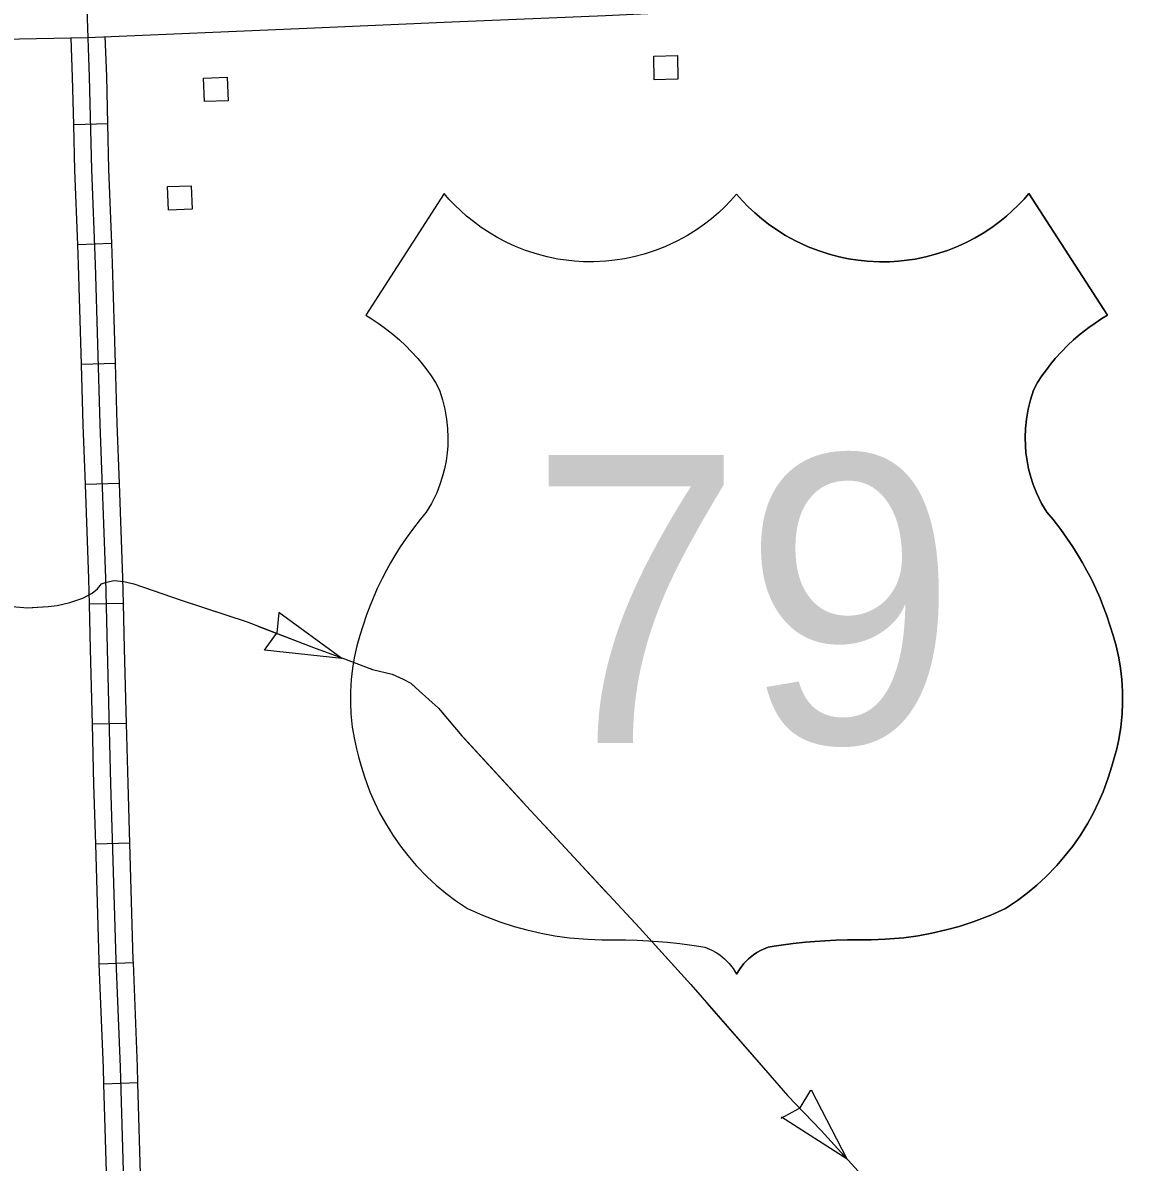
# Model space of a CAD drawing. Extents: x 1084508 to 1142749, y 1057638 to 1093403.
# Drawn here: x 1127942 to 1129472, y 1061065 to 1062639 of the extents above; entities that cross this region are included whole.
import ezdxf

# ---------------------------------------------------------------- set-up
doc = ezdxf.new("R2010")
doc.units = 0
for name, color, linetype in [('Level 15', 7, 'Continuous'), ('Level 22', 7, 'Continuous'), ('Level 32', 7, 'Continuous'), ('Level 43', 7, 'Continuous'), ('Level 56', 7, 'Continuous')]:
    doc.layers.add(name, color=color, linetype=linetype)

msp = doc.modelspace()

# ---------------------------------------------------------------- linework, layer by layer
at = {"layer": 'Level 15'}
for points in [[(1128031.7, 1062618.5), (1128334.3, 1062631.3), (1128534.7, 1062640.1), (1128747, 1062648.9), (1128951.3, 1062658.5), (1129106.5, 1062665.4), (1129361.1, 1062676.1), (1129566.2, 1062684.8), (1129688.8, 1062689.3)], [(1127197.5, 1062596.1), (1127404.8, 1062602.6), (1127567.2, 1062606.1), (1127625.3, 1062608), (1127716.3, 1062610.6), (1127804, 1062612.9), (1127913.8, 1062616.2), (1128031.7, 1062618.5)]]:
    msp.add_lwpolyline(points, dxfattribs=at)
at = {"layer": 'Level 22'}
for points in [[(1128928.3, 1062401.7), (1128920, 1062392.5), (1128912.1, 1062384.4), (1128903.2, 1062375.9), (1128893.5, 1062367.7), (1128884.1, 1062360.4), (1128872.8, 1062352.5), (1128860.6, 1062344.9), (1128846.8, 1062337.3), (1128829.2, 1062329.1), (1128815.7, 1062323.9), (1128800.4, 1062318.9), (1128786.5, 1062315.3), (1128773.6, 1062312.6), (1128760.1, 1062310.6), (1128747.6, 1062309.3), (1128730.5, 1062308.5), (1128716.6, 1062308.6), (1128704.5, 1062309.4), (1128693, 1062310.6), (1128681.4, 1062312.3), (1128666.7, 1062315.3), (1128653.2, 1062318.9), (1128636.6, 1062324.2), (1128622.7, 1062329.8), (1128610, 1062335.6), (1128598.3, 1062341.7), (1128587.6, 1062348), (1128575.5, 1062355.9), (1128564.5, 1062364), (1128555, 1062371.7), (1128547, 1062378.9), (1128538.9, 1062386.7), (1128530.8, 1062395.2), (1128524.3, 1062402.6), (1128415.7, 1062234.6), (1128423.4, 1062230), (1128432.7, 1062223.9), (1128441.4, 1062217.7), (1128453.1, 1062208.6), (1128462.4, 1062200.6), (1128470.7, 1062192.9), (1128479.1, 1062184.3), (1128487.7, 1062174.7), (1128493.9, 1062167.3), (1128500, 1062159.4), (1128506.2, 1062150.8), (1128512.2, 1062141.7), (1128517.8, 1062131), (1128522, 1062117.9), (1128525.2, 1062104.9), (1128527.6, 1062091), (1128528.9, 1062078.2), (1128529.3, 1062065.7), (1128529, 1062054.1), (1128528.3, 1062044.7), (1128526.7, 1062033.3), (1128524.6, 1062022.5), (1128521.6, 1062010.9), (1128518.3, 1062000.7), (1128513.8, 1061989.2), (1128506.8, 1061974.4), (1128499.5, 1061962.8), (1128490.8, 1061952.3), (1128480.2, 1061938.6), (1128471.5, 1061926.6), (1128463.5, 1061914.7), (1128456.1, 1061902.9), (1128449.9, 1061892.4), (1128444.4, 1061882.5), (1128438.3, 1061870.8), (1128431.7, 1061857.1), (1128425.8, 1061843.7), (1128421.7, 1061833.7), (1128416.9, 1061820.9), (1128411.6, 1061805.3), (1128407.4, 1061792.3), (1128403.5, 1061778), (1128399.8, 1061761.5), (1128397.4, 1061746.9), (1128395.7, 1061731.5), (1128394.7, 1061714.8), (1128394.6, 1061699.2), (1128395.3, 1061683.8), (1128397.2, 1061665.7), (1128400, 1061648.7), (1128402.8, 1061635.7), (1128405.7, 1061624.4), (1128409.5, 1061611.6), (1128414.4, 1061595.6), (1128421.6, 1061576.3), (1128427.8, 1061562), (1128435, 1061547.4), (1128442.9, 1061533), (1128453.1, 1061516.5), (1128463.7, 1061501.3), (1128473.9, 1061488.1), (1128485.5, 1061474.6), (1128500.6, 1061459), (1128513.3, 1061447.2), (1128526.4, 1061436.2)], [(1128928.3, 1062401.7), (1128920, 1062392.5), (1128912.1, 1062384.4), (1128903.2, 1062375.9), (1128893.5, 1062367.7), (1128884.1, 1062360.4), (1128872.8, 1062352.5), (1128860.6, 1062344.9), (1128846.8, 1062337.3), (1128829.2, 1062329.1), (1128815.7, 1062323.9), (1128800.4, 1062318.9), (1128786.5, 1062315.3), (1128773.6, 1062312.6), (1128760.1, 1062310.6), (1128747.6, 1062309.3), (1128730.5, 1062308.5), (1128716.6, 1062308.6), (1128704.5, 1062309.4), (1128693, 1062310.6), (1128681.4, 1062312.3), (1128666.7, 1062315.3), (1128653.2, 1062318.9), (1128636.6, 1062324.2), (1128622.7, 1062329.8), (1128610, 1062335.6), (1128598.3, 1062341.7), (1128587.6, 1062348), (1128575.5, 1062355.9), (1128564.5, 1062364), (1128555, 1062371.7), (1128547, 1062378.9), (1128538.9, 1062386.7), (1128530.8, 1062395.2), (1128524.3, 1062402.6), (1128415.7, 1062234.6), (1128423.4, 1062230), (1128432.7, 1062223.9), (1128441.4, 1062217.7), (1128453.1, 1062208.6), (1128462.4, 1062200.6), (1128470.7, 1062192.9), (1128479.1, 1062184.3), (1128487.7, 1062174.7), (1128493.9, 1062167.3), (1128500, 1062159.4), (1128506.2, 1062150.8), (1128512.2, 1062141.7), (1128517.8, 1062131), (1128522, 1062117.9), (1128525.2, 1062104.9), (1128527.6, 1062091), (1128528.9, 1062078.2), (1128529.3, 1062065.7), (1128529, 1062054.1), (1128528.3, 1062044.7), (1128526.7, 1062033.3), (1128524.6, 1062022.5), (1128521.6, 1062010.9), (1128518.3, 1062000.7), (1128513.8, 1061989.2), (1128506.8, 1061974.4), (1128499.5, 1061962.8), (1128490.8, 1061952.3), (1128480.2, 1061938.6), (1128471.5, 1061926.6), (1128463.5, 1061914.7), (1128456.1, 1061902.9), (1128449.9, 1061892.4), (1128444.4, 1061882.5), (1128438.3, 1061870.8), (1128431.7, 1061857.1), (1128425.8, 1061843.7), (1128421.7, 1061833.7), (1128416.9, 1061820.9), (1128411.6, 1061805.3), (1128407.4, 1061792.3), (1128403.5, 1061778), (1128399.8, 1061761.5), (1128397.4, 1061746.9), (1128395.7, 1061731.5), (1128394.7, 1061714.8), (1128394.6, 1061699.2), (1128395.3, 1061683.8), (1128397.2, 1061665.7), (1128400, 1061648.7), (1128402.8, 1061635.7), (1128405.7, 1061624.4), (1128409.5, 1061611.6), (1128414.4, 1061595.6), (1128421.6, 1061576.3), (1128427.8, 1061562), (1128435, 1061547.4), (1128442.9, 1061533), (1128453.1, 1061516.5), (1128463.7, 1061501.3), (1128473.9, 1061488.1), (1128485.5, 1061474.6), (1128500.6, 1061459), (1128513.3, 1061447.2), (1128526.4, 1061436.2)], [(1128928.3, 1062401.7), (1128936.5, 1062392.5), (1128944.4, 1062384.4), (1128953.4, 1062375.9), (1128963.1, 1062367.7), (1128972.4, 1062360.4), (1128983.8, 1062352.5), (1128995.9, 1062344.9), (1129009.8, 1062337.3), (1129027.4, 1062329.1), (1129040.9, 1062323.9), (1129056.1, 1062318.9), (1129070.1, 1062315.3), (1129082.9, 1062312.6), (1129096.5, 1062310.6), (1129109, 1062309.3), (1129126.1, 1062308.5), (1129139.9, 1062308.6), (1129152, 1062309.4), (1129163.5, 1062310.6), (1129175.2, 1062312.3), (1129189.8, 1062315.3), (1129203.4, 1062318.9), (1129219.9, 1062324.2), (1129233.9, 1062329.8), (1129246.6, 1062335.6), (1129258.3, 1062341.7), (1129269, 1062348), (1129281, 1062355.9), (1129292, 1062364), (1129301.5, 1062371.7), (1129309.5, 1062378.9), (1129317.7, 1062386.7), (1129325.7, 1062395.2), (1129332.2, 1062402.6), (1129440.9, 1062234.6), (1129433.1, 1062230), (1129423.9, 1062223.9), (1129415.1, 1062217.7), (1129403.4, 1062208.6), (1129394.1, 1062200.6), (1129385.9, 1062192.9), (1129377.5, 1062184.3), (1129368.8, 1062174.7), (1129362.6, 1062167.3), (1129356.5, 1062159.4), (1129350.3, 1062150.8), (1129344.3, 1062141.7), (1129338.8, 1062131), (1129334.6, 1062117.9), (1129331.3, 1062104.9), (1129329, 1062091), (1129327.7, 1062078.2), (1129327.2, 1062065.7), (1129327.5, 1062054.1), (1129328.3, 1062044.7), (1129329.8, 1062033.3), (1129332, 1062022.5), (1129335, 1062010.9), (1129338.3, 1062000.7), (1129342.7, 1061989.2), (1129349.8, 1061974.4), (1129357, 1061962.8), (1129365.8, 1061952.3), (1129376.4, 1061938.6), (1129385, 1061926.6), (1129393.1, 1061914.7), (1129400.5, 1061902.9), (1129406.7, 1061892.4), (1129412.2, 1061882.5), (1129418.3, 1061870.8), (1129424.9, 1061857.1), (1129430.8, 1061843.7), (1129434.8, 1061833.7), (1129439.6, 1061820.9), (1129444.9, 1061805.3), (1129449.1, 1061792.3), (1129453.1, 1061778), (1129456.7, 1061761.5), (1129459.1, 1061746.9), (1129460.9, 1061731.5), (1129461.9, 1061714.8), (1129462, 1061699.2), (1129461.2, 1061683.8), (1129459.4, 1061665.7), (1129456.6, 1061648.7), (1129453.8, 1061635.7), (1129450.8, 1061624.4), (1129447.1, 1061611.6), (1129442.1, 1061595.6), (1129434.9, 1061576.3), (1129428.7, 1061562), (1129421.6, 1061547.4), (1129413.7, 1061533), (1129403.5, 1061516.5), (1129392.9, 1061501.3), (1129382.7, 1061488.1), (1129371, 1061474.6), (1129356, 1061459), (1129343.3, 1061447.2), (1129330.1, 1061436.2)], [(1129330.1, 1061436.2), (1129343.3, 1061447.2), (1129356, 1061459), (1129371, 1061474.6), (1129382.7, 1061488.1), (1129392.9, 1061501.3), (1129403.5, 1061516.5), (1129413.7, 1061533), (1129421.6, 1061547.4), (1129428.7, 1061562), (1129434.9, 1061576.3), (1129442.1, 1061595.6), (1129447.1, 1061611.6), (1129450.8, 1061624.4), (1129453.8, 1061635.7), (1129456.6, 1061648.7), (1129459.4, 1061665.7), (1129461.2, 1061683.8), (1129462, 1061699.2), (1129461.9, 1061714.8), (1129460.9, 1061731.5), (1129459.1, 1061746.9), (1129456.7, 1061761.5), (1129453.1, 1061778), (1129449.1, 1061792.3), (1129444.9, 1061805.3), (1129439.6, 1061820.9), (1129434.8, 1061833.7), (1129430.8, 1061843.7), (1129424.9, 1061857.1), (1129418.3, 1061870.8), (1129412.2, 1061882.5), (1129406.7, 1061892.4), (1129400.5, 1061902.9), (1129393.1, 1061914.7), (1129385, 1061926.6), (1129376.4, 1061938.6), (1129365.8, 1061952.3), (1129357, 1061962.8), (1129349.8, 1061974.4), (1129342.7, 1061989.2), (1129338.3, 1062000.7), (1129335, 1062010.9), (1129332, 1062022.5), (1129329.8, 1062033.3), (1129328.3, 1062044.7), (1129327.5, 1062054.1), (1129327.2, 1062065.7), (1129327.7, 1062078.2), (1129329, 1062091), (1129331.3, 1062104.9), (1129334.6, 1062117.9), (1129338.8, 1062131), (1129344.3, 1062141.7), (1129350.3, 1062150.8), (1129356.5, 1062159.4), (1129362.6, 1062167.3), (1129368.8, 1062174.7), (1129377.5, 1062184.3), (1129385.9, 1062192.9), (1129394.1, 1062200.6), (1129403.4, 1062208.6), (1129415.1, 1062217.7), (1129423.9, 1062223.9), (1129433.1, 1062230), (1129440.9, 1062234.6), (1129332.2, 1062402.6), (1129325.7, 1062395.2), (1129317.7, 1062386.7), (1129309.5, 1062378.9), (1129301.5, 1062371.7), (1129292, 1062364), (1129281, 1062355.9), (1129269, 1062348), (1129258.3, 1062341.7), (1129246.6, 1062335.6), (1129233.9, 1062329.8), (1129219.9, 1062324.2), (1129203.4, 1062318.9), (1129189.8, 1062315.3), (1129175.2, 1062312.3), (1129163.5, 1062310.6), (1129152, 1062309.4), (1129139.9, 1062308.6), (1129126.1, 1062308.5), (1129109, 1062309.3), (1129096.5, 1062310.6), (1129082.9, 1062312.6), (1129070.1, 1062315.3), (1129056.1, 1062318.9), (1129040.9, 1062323.9), (1129027.4, 1062329.1), (1129009.8, 1062337.3), (1128995.9, 1062344.9), (1128983.8, 1062352.5), (1128972.4, 1062360.4), (1128963.1, 1062367.7), (1128953.4, 1062375.9), (1128944.4, 1062384.4), (1128936.5, 1062392.5), (1128928.3, 1062401.7)], [(1128526.4, 1061436.2), (1128540, 1061425.9), (1128556.4, 1061415.2), (1128577, 1061406), (1128601, 1061396.8), (1128620.7, 1061390.4), (1128638.3, 1061385.5), (1128658.3, 1061380.9), (1128677.1, 1061377.5), (1128697.2, 1061374.7), (1128722.6, 1061372.5), (1128742.1, 1061371.8), (1128758.7, 1061371.9), (1128774.9, 1061371.7), (1128791.1, 1061371.2), (1128806.4, 1061370.5), (1128819.8, 1061369.5), (1128833, 1061368.4), (1128849.9, 1061366.7), (1128866.4, 1061364.6), (1128876.3, 1061363.2), (1128884.5, 1061361.6), (1128894.3, 1061357.5), (1128900, 1061354.4), (1128905, 1061351.1), (1128911.7, 1061345.7), (1128918.2, 1061339.1), (1128923.5, 1061332.3), (1128928.3, 1061324.5)], [(1128526.4, 1061436.2), (1128540, 1061425.9), (1128556.4, 1061415.2), (1128577, 1061406), (1128601, 1061396.8), (1128620.7, 1061390.4), (1128638.3, 1061385.5), (1128658.3, 1061380.9), (1128677.1, 1061377.5), (1128697.2, 1061374.7), (1128722.6, 1061372.5), (1128742.1, 1061371.8), (1128758.7, 1061371.9), (1128774.9, 1061371.7), (1128791.1, 1061371.2), (1128806.4, 1061370.5), (1128819.8, 1061369.5), (1128833, 1061368.4), (1128849.9, 1061366.7), (1128866.4, 1061364.6), (1128876.3, 1061363.2), (1128884.5, 1061361.6), (1128894.3, 1061357.5), (1128900, 1061354.4), (1128905, 1061351.1), (1128911.7, 1061345.7), (1128918.2, 1061339.1), (1128923.5, 1061332.3), (1128928.3, 1061324.5)], [(1129330.1, 1061436.2), (1129316.5, 1061425.9), (1129300.1, 1061415.2), (1129279.6, 1061406), (1129255.5, 1061396.8), (1129235.9, 1061390.4), (1129218.2, 1061385.5), (1129198.2, 1061380.9), (1129179.5, 1061377.5), (1129159.3, 1061374.7), (1129133.9, 1061372.5), (1129114.5, 1061371.8), (1129097.8, 1061371.9), (1129081.7, 1061371.7), (1129065.5, 1061371.2), (1129050.1, 1061370.5), (1129036.7, 1061369.5), (1129023.6, 1061368.4), (1129006.7, 1061366.7), (1128990.2, 1061364.6), (1128980.3, 1061363.2), (1128972.1, 1061361.6), (1128962.2, 1061357.5), (1128956.5, 1061354.4), (1128951.6, 1061351.1), (1128944.8, 1061345.7), (1128938.4, 1061339.1), (1128933.1, 1061332.3), (1128928.3, 1061324.5)], [(1128928.3, 1061324.5), (1128933.1, 1061332.3), (1128938.4, 1061339.1), (1128944.8, 1061345.7), (1128951.6, 1061351.1), (1128956.5, 1061354.4), (1128962.2, 1061357.5), (1128972.1, 1061361.6), (1128980.3, 1061363.2), (1128990.2, 1061364.6), (1129006.7, 1061366.7), (1129023.6, 1061368.4), (1129036.7, 1061369.5), (1129050.1, 1061370.5), (1129065.5, 1061371.2), (1129081.7, 1061371.7), (1129097.8, 1061371.9), (1129114.5, 1061371.8), (1129133.9, 1061372.5), (1129159.3, 1061374.7), (1129179.5, 1061377.5), (1129198.2, 1061380.9), (1129218.2, 1061385.5), (1129235.9, 1061390.4), (1129255.5, 1061396.8), (1129279.6, 1061406), (1129300.1, 1061415.2), (1129316.5, 1061425.9), (1129330.1, 1061436.2)]]:
    msp.add_lwpolyline(points, dxfattribs=at)
at = {"layer": 'Level 32'}
for p, q in [((1128059.2, 1062499), (1128012.1, 1062497.9)), ((1128064.6, 1062333.7), (1128017.6, 1062331.9)), ((1128069.9, 1062167.9), (1128022.8, 1062166.5)), ((1128075.4, 1062002.4), (1128028.3, 1062000.7)), ((1128080.9, 1061836.4), (1128033.8, 1061835.4)), ((1128085, 1061670.8), (1128037.9, 1061669.6)), ((1128089.6, 1061505.2), (1128042.6, 1061503.8)), ((1128094.6, 1061339.8), (1128047.5, 1061338)), ((1128100.8, 1061174), (1128053.8, 1061172.6))]:
    msp.add_line(p, q, dxfattribs=at)
for points in [[(1128082.8, 1061007.6), (1128081.4, 1061036.6), (1128076.6, 1061195.7), (1128070.9, 1061343.5), (1128063.6, 1061587.2), (1128058.7, 1061773.7), (1128056.6, 1061871.2), (1128048.8, 1062084.2), (1128042.2, 1062305.1), (1128037.2, 1062435.8), (1128034.1, 1062564), (1128030.9, 1062657.8)], [(1128012.1, 1062497.9), (1128010.6, 1062563.4), (1128008.7, 1062618.1)], [(1128059.2, 1062499), (1128057.7, 1062564.7), (1128055.8, 1062619.6)], [(1128017.6, 1062331.9), (1128013.6, 1062435.1), (1128012.1, 1062497.9)], [(1128064.6, 1062333.7), (1128060.7, 1062436.5), (1128059.2, 1062499)], [(1128022.8, 1062166.5), (1128018.7, 1062304.3), (1128017.6, 1062331.9)], [(1128069.9, 1062167.9), (1128065.7, 1062306), (1128064.6, 1062333.7)], [(1128028.3, 1062000.7), (1128025.3, 1062083.4), (1128022.8, 1062166.5)], [(1128075.4, 1062002.4), (1128072.3, 1062085), (1128069.9, 1062167.9)], [(1128033.8, 1061835.4), (1128033.1, 1061870.5), (1128028.3, 1062000.7)], [(1128080.9, 1061836.4), (1128080.1, 1061871.8), (1128075.4, 1062002.4)], [(1128037.9, 1061669.6), (1128035.2, 1061773.2), (1128033.8, 1061835.4)], [(1128085, 1061670.8), (1128082.2, 1061774.3), (1128080.9, 1061836.4)], [(1128042.6, 1061503.8), (1128040.1, 1061586.5), (1128037.9, 1061669.6)], [(1128089.6, 1061505.2), (1128087.2, 1061587.8), (1128085, 1061670.8)], [(1128047.5, 1061338), (1128047.3, 1061342.7), (1128042.6, 1061503.8)], [(1128094.6, 1061339.8), (1128094.4, 1061344.3), (1128089.6, 1061505.2)], [(1128053.8, 1061172.6), (1128053.1, 1061194.9), (1128047.5, 1061338)], [(1128100.8, 1061174), (1128100.2, 1061196.5), (1128094.6, 1061339.8)], [(1128058.1, 1061030.2), (1128057.9, 1061035.7), (1128053.8, 1061172.6)], [(1128105.1, 1061032.2), (1128100.8, 1061174)]]:
    msp.add_lwpolyline(points, dxfattribs=at)
at = {"layer": 'Level 43'}
for p, q in [((1128295.8, 1061823.9), (1128292.7, 1061795.4)), ((1128382.7, 1061760.3), (1128295.8, 1061823.9)), ((1128275.6, 1061772), (1128292.6, 1061795.1)), ((1128382.7, 1061760.3), (1128275.6, 1061772)), ((1129030.4, 1061164), (1129015.6, 1061139.5)), ((1129081.3, 1061068.6), (1129031.9, 1061164.3)), ((1128990.2, 1061125.4), (1129015.3, 1061139.2)), ((1129081.3, 1061068.6), (1128990.6, 1061126.8))]:
    msp.add_line(p, q, dxfattribs=at)
for points in [[(1127921.1, 1061832.5), (1127948.7, 1061830.5), (1127977, 1061832.1), (1127989.2, 1061833.5), (1128006.6, 1061837.7), (1128024.7, 1061843.7), (1128037.8, 1061850.9), (1128044.8, 1061856.5), (1128050.7, 1061863.4), (1128057.6, 1061866), (1128067.8, 1061868.3), (1128081.3, 1061866.7), (1128095.1, 1061863.4), (1128160.5, 1061841), (1128251.9, 1061811.1), (1128343.4, 1061775.6), (1128382.5, 1061761.4), (1128425.2, 1061745.3), (1128452.5, 1061738.7), (1128467.7, 1061732.1), (1128477.9, 1061726.5), (1128489.7, 1061715.7)], [(1127954.8, 1061830.8), (1127977, 1061832.1), (1127989.2, 1061833.5), (1128006.6, 1061837.7), (1128024.7, 1061843.7), (1128033.5, 1061848.5)], [(1128109.9, 1061858.3), (1128160.5, 1061841), (1128227.8, 1061819)], [(1128266.8, 1061805.3), (1128343.4, 1061775.6), (1128382.5, 1061761.4), (1128383.1, 1061761.2)], [(1128421.8, 1061746.6), (1128425.2, 1061745.3), (1128452.5, 1061738.7), (1128467.7, 1061732.1), (1128477.9, 1061726.5), (1128479.5, 1061725)], [(1128479.5, 1061725), (1128489.7, 1061715.7), (1128516.3, 1061691.7), (1128524.4, 1061682.1)], [(1128489.7, 1061715.7), (1128516.3, 1061691.7), (1128548.6, 1061653.8), (1128643.6, 1061550.5), (1128794.2, 1061388.3), (1128864.9, 1061310), (1128965.5, 1061194.9), (1128998.8, 1061156.7), (1129045.1, 1061108.4), (1129152, 1060990.9), (1129181.3, 1060959), (1129251.3, 1060883.3), (1129313.5, 1060812.9), (1129328.9, 1060796.5), (1129347, 1060776.1), (1129361.5, 1060758), (1129373.7, 1060741.9), (1129385.8, 1060722.4), (1129392.4, 1060709.9), (1129424.3, 1060620.1), (1129447.7, 1060552.4), (1129477.2, 1060465.2)], [(1128551.4, 1061650.7), (1128635.6, 1061559.2)], [(1128663.7, 1061528.8), (1128748.3, 1061437.7)], [(1128776.5, 1061407.4), (1128794.2, 1061388.3), (1128860.1, 1061315.4)], [(1128887.4, 1061284.3), (1128965.5, 1061194.9), (1128969.2, 1061190.7)], [(1128996.4, 1061159.4), (1128998.8, 1061156.7), (1129045.1, 1061108.4), (1129081.3, 1061068.6)]]:
    msp.add_lwpolyline(points, dxfattribs=at)
at = {"layer": 'Level 56'}
for points in [[(1128814.5, 1062560), (1128813.9, 1062592.6), (1128846.6, 1062593.3), (1128847.3, 1062560.6)], [(1128192.8, 1062529.7), (1128191.5, 1062562.3), (1128224.2, 1062563.7), (1128225.6, 1062531)], [(1128142.9, 1062379.7), (1128141.6, 1062412.3), (1128174.3, 1062413.6), (1128175.6, 1062381)]]:
    msp.add_lwpolyline(points, close=True, dxfattribs=at)

# ---------------------------------------------------------------- texts
at = {"layer": 'Level 22'}
msp.add_text('79', height=397.75, dxfattribs=at).set_placement((1128641.4, 1061643.7))

doc.saveas('drawing.dxf')
